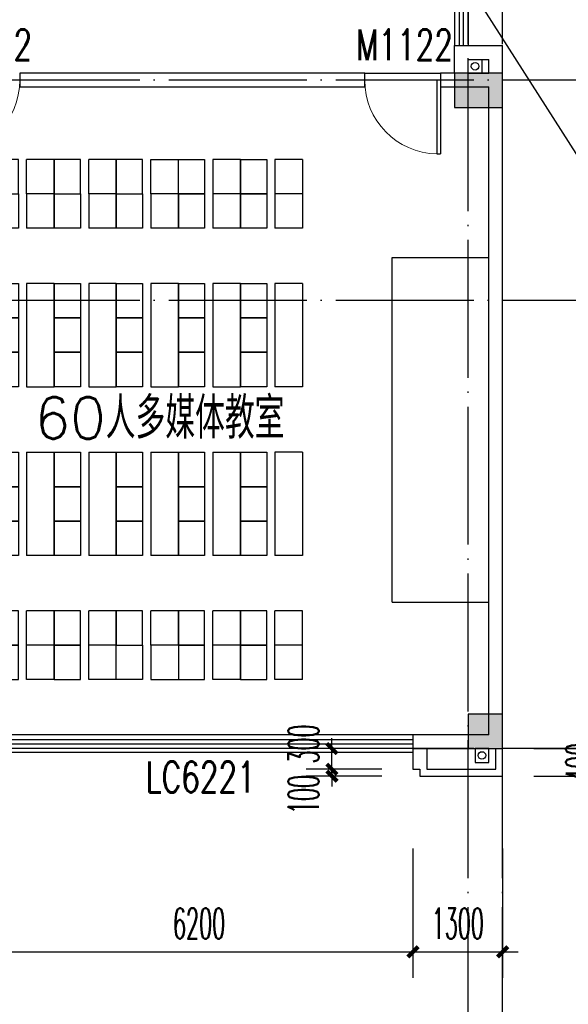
# Model space of a CAD drawing. Extents: x 1779708 to 7299578, y -1121471 to 88434.
# Tile 456 of 656: x 4770117 to 4778068, y -977554 to -963267. Entities that reach past the tile are written whole.
import ezdxf

# ---------------------------------------------------------------- set-up
doc = ezdxf.new("R2010")
doc.units = 0
doc.header["$LTSCALE"] = 1000
doc.header["$MEASUREMENT"] = 0
doc.linetypes.add('DASH', pattern=[0.35, 0.25, -0.1])
doc.linetypes.add('DOTE', pattern=[2.42, 2, -0.2, 0.02, -0.2])
doc.layers.get('0').update_dxf_attribs({"linetype": 'CONTINUOUS'})
doc.layers.get('Defpoints').update_dxf_attribs({"linetype": 'CONTINUOUS'})
for name, color, linetype in [('11111111111111111111111111111', 50, 'DASH'), ('DIM_LEAD', 3, 'CONTINUOUS'), ('DIM_污水', 3, 'CONTINUOUS'), ('DOTE', 1, 'DOTE'), ('FUR', 9, 'CONTINUOUS'), ('P_PS_DIM', 1, 'CONTINUOUS'), ('PUB_DIM', 3, 'CONTINUOUS'), ('SPACE', 7, 'CONTINUOUS'), ('WALL', 255, 'CONTINUOUS'), ('WINDOW', 2, 'CONTINUOUS'), ('WINDOW_TEXT', 7, 'CONTINUOUS'), ('修改', 6, 'CONTINUOUS'), ('墙柱', 2, 'CONTINUOUS'), ('栏杆', 6, 'CONTINUOUS'), ('看线', 3, 'CONTINUOUS')]:
    doc.layers.add(name, color=color, linetype=linetype)
doc.styles.add('_TCH_DIM_T3', font='SIMPLEX.shx', dxfattribs={"width": 0.494118, "bigfont": 'GBCBIG.shx'})
doc.styles.add('_TCH_SPACE', font='SIMPLEX', dxfattribs={"height": 5, "bigfont": 'GBCBIG'})
doc.styles.add('_TCH_WINDOW', font='SIMPLEX', dxfattribs={"height": 3.5, "bigfont": 'GBCBIG'})
doc.dimstyles.new('_TCH_ARCH&&150', dxfattribs={"dimtxt": 446.25, "dimasz": 150, "dimexe": 375, "dimexo": 450, "dimgap": 189.375, "dimtad": 1, "dimdec": 0, "dimzin": 0, "dimdsep": 46, "dimtxsty": '_TCH_DIM_T3', "dimblk": 'ARCHTICK', "dimcen": 0.09, "dimdle": 225, "dimclrt": 7, "dimazin": 2, "dimtfac": 1, "dimtdec": 0, "dimtix": 1, "dimtmove": 2, "dimatfit": 3, "dimfxl": 250, "dimtolj": 1, "dimtzin": 0, "dimarcsym": 0})

# ---------------------------------------------------------------- blocks, each defined once
blk = doc.blocks.new('A$C159220C3')
at = {"layer": 'DOTE'}
for p, q in [((84300, 7200), (84300, 149200)), ((84800, 7200), (84800, 149200)), ((86800, 105900), (7200, 105900)), ((86800, 102700), (7200, 102700)), ((86800, 96200), (7200, 96200))]:
    blk.add_line(p, q, dxfattribs=at)
blk = doc.blocks.new('zy')
at = {"layer": 'FUR', "color": 253}
for p, q in [((3615193, -1996551), (3615193, -1997051)), ((3615593, -1996551), (3615593, -1997051))]:
    blk.add_line(p, q, dxfattribs=at)
blk.add_lwpolyline([(3614693, -1996551), (3615073, -1996551), (3615073, -1997051), (3614693, -1997051)], close=True, dxfattribs=at)
blk = doc.blocks.new('A$C62770E1D')
at = {"layer": 'FUR'}
for p, q in [((2700, 7600), (2300, 7600)), ((3600, 7600), (3200, 7600)), ((4100, 7600), (4500, 7600)), ((5400, 7600), (5000, 7600)), ((6300, 7600), (5900, 7600)), ((2700, 7100), (2300, 7100)), ((2700, 7100), (2300, 7100)), ((2700, 7100), (2300, 7100)), ((2700, 7100), (2300, 7100)), ((3600, 7100), (3200, 7100)), ((3600, 7100), (3200, 7100)), ((4500, 7100), (4100, 7100)), ((5400, 7100), (5000, 7100)), ((6300, 7100), (5900, 7100)), ((2700, 6600), (2300, 6600)), ((3600, 6600), (3200, 6600)), ((4500, 6600), (4100, 6600)), ((5400, 6600), (5000, 6600)), ((6300, 6600), (5900, 6600)), ((2700, 5800), (2300, 5800)), ((3600, 5800), (3200, 5800)), ((4500, 5800), (4100, 5800)), ((5400, 5800), (5000, 5800)), ((6300, 5800), (5900, 5800)), ((2700, 1850), (2300, 1850)), ((3600, 1850), (3200, 1850)), ((4500, 1850), (4100, 1850)), ((5400, 1850), (5000, 1850)), ((6300, 1850), (5900, 1850)), ((2700, 1050), (2300, 1050)), ((3600, 1050), (3200, 1050)), ((4500, 1050), (4100, 1050)), ((5400, 1050), (5000, 1050)), ((6300, 1050), (5900, 1050)), ((2700, 550), (2300, 550)), ((2700, 550), (2300, 550)), ((3600, 550), (3200, 550)), ((3600, 550), (3200, 550)), ((4500, 550), (4100, 550)), ((5400, 550), (5000, 550)), ((6300, 550), (5900, 550)), ((2700, 50), (2300, 50)), ((3600, 50), (3200, 50)), ((5400, 50), (5000, 50)), ((6300, 50), (5900, 50))]:
    blk.add_line(p, q, dxfattribs=at)
at = {"layer": 'FUR', "color": 9}
for p, q in [((7600, 1175), (7600, 6175)), ((7600, 6175), (9000, 6175)), ((7600, 1175), (9000, 1175))]:
    blk.add_line(p, q, dxfattribs=at)
at = {"layer": 'FUR', "color": 253}
for p, q in [((4100, 550), (4100, 50)), ((4500, 550), (4500, 50)), ((4100, 50), (4500, 50))]:
    blk.add_line(p, q, dxfattribs=at)
at = {"layer": 'FUR'}
for points in [[(2300, 4300), (2700, 4300)], [(3200, 4300), (3600, 4300)], [(4100, 4300), (4500, 4300)], [(5000, 4300), (5400, 4300)], [(6300, 4300), (5900, 4300)], [(2300, 3350), (2700, 3350)], [(3200, 3350), (3600, 3350)], [(4100, 3350), (4500, 3350)], [(5000, 3350), (5400, 3350)], [(6300, 3350), (5900, 3350)]]:
    blk.add_lwpolyline(points, dxfattribs=at)
at = {"layer": 'FUR', "color": 253}
blk.add_lwpolyline([(3600, 550), (3980, 550), (3980, 50), (3600, 50)], close=True, dxfattribs=at)
at = {"layer": 'FUR', "xscale": -1, "rotation": 180}
for p in [(-3612893, -1989451), (-3611993, -1989451), (-3611093, -1989451)]:
    blk.add_blockref('zy', p, dxfattribs=at)
at = {"layer": 'FUR'}
for p in [(-3610193, 2004151), (-3609293, 2004151), (-3612893, 2003651), (-3611993, 2003651), (-3611093, 2003651), (-3610193, 2003651), (-3609293, 2003651), (-3612893, 2002351), (-3611993, 2002351), (-3611093, 2002351), (-3610193, 2002351), (-3609293, 2002351), (-3612893, 2001851), (-3611993, 2001851), (-3611093, 2001851), (-3610193, 2001851), (-3609293, 2001851), (-3612893, 2001351), (-3611993, 2001351), (-3611093, 2001351), (-3610193, 2001351), (-3609293, 2001351), (-3612893, 1999901), (-3611993, 1999901), (-3611093, 1999901), (-3610193, 1999901), (-3609293, 1999901), (-3612893, 1999401), (-3611993, 1999401), (-3611093, 1999401), (-3610193, 1999401), (-3609293, 1999401), (-3612893, 1998901), (-3611993, 1998901), (-3611093, 1998901), (-3610193, 1998901), (-3609293, 1998901)]:
    blk.add_blockref('zy', p, dxfattribs=at)
at = {"layer": 'FUR', "extrusion": (0, 0, -1), "zscale": -1, "rotation": 180}
for p in [(3612893, -1996001), (3611993, -1996001), (3611093, -1996001), (3610193, -1996001), (3609293, -1996001), (3612893, -1996501), (3611993, -1996501), (3610193, -1996501), (3609293, -1996501)]:
    blk.add_blockref('zy', p, dxfattribs=at)
blk = doc.blocks.new('A$C606A0922')
at = {"layer": '墙柱'}
h = blk.add_hatch(color=256, dxfattribs=at)
h.paths.add_polyline_path([(24950, 87000), (25450, 87000), (25450, 87500), (24950, 87500)])
h.paths.add_polyline_path([(66900, 125200), (67500, 125200), (67500, 124600), (66900, 124600)])
h.paths.add_polyline_path([(16600, 125200), (17100, 125200), (17100, 124700), (16600, 124700)])
h.paths.add_polyline_path([(27130, 122900), (27130, 122600), (26430, 122600), (26430, 122900)])
h.paths.add_polyline_path([(54500, 138000), (55000, 138000), (55000, 137500), (54500, 137500)])
h.paths.add_polyline_path([(16600, 87000), (17100, 87000), (17100, 87500), (16600, 87500)])
h.paths.add_polyline_path([(42000, 96300), (42500, 96300), (42500, 96800), (42000, 96800)])
h.paths.add_polyline_path([(58500, 105100), (59000, 105100), (59000, 105600), (58500, 105600)])
h.paths.add_polyline_path([(13000, 93250), (13500, 93250), (13500, 93750), (13000, 93750)])
h.paths.add_polyline_path([(66700, 100900), (67200, 100900), (67200, 101400), (66700, 101400)])
h.paths.add_polyline_path([(20700, 118600), (21200, 118600), (21200, 118100), (20700, 118100)])
h.paths.add_polyline_path([(20700, 112000), (21200, 112000), (21200, 111500), (20700, 111500)])
h.paths.add_polyline_path([(13000, 106150), (13500, 106150), (13500, 105650), (13000, 105650)])
h.paths.add_polyline_path([(20700, 99800), (21200, 99800), (21200, 100300), (20700, 100300)])
h.paths.add_polyline_path([(13000, 87000), (13500, 87000), (13500, 87500), (13000, 87500)])
h.paths.add_polyline_path([(74900, 125200), (75600, 125200), (75600, 124600), (74900, 124600)])
h.paths.add_polyline_path([(54900, 113500), (54400, 113500), (54400, 113000), (54900, 113000)])
h.paths.add_polyline_path([(74900, 96300), (75600, 96300), (75600, 96800), (74900, 96800)])
h.paths.add_polyline_path([(500, 93250), (1000, 93250), (1000, 93750), (500, 93750)])
h.paths.add_polyline_path([(500, 106150), (1000, 106150), (1000, 105650), (500, 105650)])
h.paths.add_polyline_path([(8400, 125200), (8900, 125200), (8900, 124700), (8400, 124700)])
h.paths.add_polyline_path([(66900, 113600), (67500, 113600), (67500, 113000), (66900, 113000)])
h.paths.add_polyline_path([(74900, 113000), (75600, 113000), (75600, 113600), (74900, 113600)])
h.paths.add_polyline_path([(58500, 113000), (59100, 113000), (59100, 113600), (58500, 113600)])
h.paths.add_polyline_path([(66700, 105100), (67200, 105100), (67200, 105600), (66700, 105600)])
h.paths.add_polyline_path([(54400, 105100), (54900, 105100), (54900, 105600), (54400, 105600)])
h.paths.add_polyline_path([(50150, 125200), (50650, 125200), (50650, 124700), (50150, 124700)])
h.paths.add_polyline_path([(46200, 87000), (46700, 87000), (46700, 87500), (46200, 87500)])
h.paths.add_polyline_path([(42500, 99800), (42000, 99800), (42000, 100300), (42500, 100300)])
h.paths.add_polyline_path([(42500, 87000), (42000, 87000), (42000, 87500), (42500, 87500)])
h.paths.add_polyline_path([(24900, 99800), (25400, 99800), (25400, 100300), (24900, 100300)])
h.paths.add_polyline_path([(20700, 106150), (21200, 106150), (21200, 105650), (20700, 105650)])
h.paths.add_polyline_path([(13000, 100300), (13500, 100300), (13500, 99800), (13000, 99800)])
h.paths.add_polyline_path([(16600, 112000), (17100, 112000), (17100, 111500), (16600, 111500)])
h.paths.add_polyline_path([(8200, 112000), (8700, 112000), (8700, 111500), (8200, 111500)])
h.paths.add_polyline_path([(500, 112000), (1000, 112000), (1000, 111500), (500, 111500)])
h.paths.add_polyline_path([(16600, 118600), (17100, 118600), (17100, 118100), (16600, 118100)])
h.paths.add_polyline_path([(8400, 118700), (8900, 118700), (8900, 118100), (8400, 118100)])
h.paths.add_polyline_path([(74900, 99500), (75600, 99500), (75600, 100000), (74900, 100000)])
h.paths.add_polyline_path([(75100, 87000), (75600, 87000), (75600, 87500), (75100, 87500)])
h.paths.add_polyline_path([(66900, 96200), (67500, 96200), (67500, 96800), (66900, 96800)])
h.paths.add_polyline_path([(66950, 87000), (67450, 87000), (67450, 87500), (66950, 87500)])
h.paths.add_polyline_path([(58500, 96200), (59100, 96200), (59100, 96800), (58500, 96800)])
h.paths.add_polyline_path([(58550, 87000), (59050, 87000), (59050, 87500), (58550, 87500)])
h.paths.add_polyline_path([(50150, 99800), (50650, 99800), (50650, 100300), (50150, 100300)])
h.paths.add_polyline_path([(50150, 96300), (50650, 96300), (50650, 96800), (50150, 96800)])
h.paths.add_polyline_path([(50150, 87000), (50650, 87000), (50650, 87500), (50150, 87500)])
h.paths.add_polyline_path([(33100, 99800), (33600, 99800), (33600, 100300), (33100, 100300)])
h.paths.add_polyline_path([(33100, 96300), (33600, 96300), (33600, 96800), (33100, 96800)])
h.paths.add_polyline_path([(24900, 96300), (25400, 96300), (25400, 96800), (24900, 96800)])
h.paths.add_polyline_path([(500, 99800), (1000, 99800), (1000, 100300), (500, 100300)])
h.paths.add_polyline_path([(16600, 96300), (17100, 96300), (17100, 96800), (16600, 96800)])
h.paths.add_polyline_path([(33100, 87000), (33600, 87000), (33600, 87500), (33100, 87500)])
h.paths.add_polyline_path([(500, 87000), (1000, 87000), (1000, 87500), (500, 87500)])
h.paths.add_polyline_path([(74900, 128700), (75600, 128700), (75600, 128200), (74900, 128200)])
h.paths.add_polyline_path([(74900, 138000), (75600, 138000), (75600, 137500), (74900, 137500)])
h.paths.add_polyline_path([(66950, 128700), (67450, 128700), (67450, 128200), (66950, 128200)])
h.paths.add_polyline_path([(66950, 138000), (67450, 138000), (67450, 137500), (66950, 137500)])
h.paths.add_polyline_path([(58500, 125200), (59100, 125200), (59100, 124600), (58500, 124600)])
h.paths.add_polyline_path([(58550, 128700), (59050, 128700), (59050, 128200), (58550, 128200)])
h.paths.add_polyline_path([(58550, 138000), (59050, 138000), (59050, 137500), (58550, 137500)])
h.paths.add_polyline_path([(50150, 128700), (50650, 128700), (50650, 128200), (50150, 128200)])
h.paths.add_polyline_path([(50150, 138000), (50650, 138000), (50650, 137500), (50150, 137500)])
h.paths.add_polyline_path([(42000, 125200), (42500, 125200), (42500, 124700), (42000, 124700)])
h.paths.add_polyline_path([(42000, 128700), (42500, 128700), (42500, 128200), (42000, 128200)])
h.paths.add_polyline_path([(33100, 125200), (33600, 125200), (33600, 124700), (33100, 124700)])
h.paths.add_polyline_path([(25060, 125200), (25660, 125200), (25660, 124800), (25060, 124800)])
h.paths.add_polyline_path([(33100, 128700), (33600, 128700), (33600, 128200), (33100, 128200)])
h.paths.add_polyline_path([(24950, 128700), (25450, 128700), (25450, 128200), (24950, 128200)])
h.paths.add_polyline_path([(0, 125500), (700, 125500), (700, 125000), (0, 125000)])
h.paths.add_polyline_path([(0, 128700), (700, 128700), (700, 128200), (0, 128200)])
h.paths.add_polyline_path([(8150, 128700), (8650, 128700), (8650, 128200), (8150, 128200)])
h.paths.add_polyline_path([(16550, 128700), (17050, 128700), (17050, 128200), (16550, 128200)])
h.paths.add_polyline_path([(42000, 138000), (42500, 138000), (42500, 137500), (42000, 137500)])
h.paths.add_polyline_path([(33100, 138000), (33600, 138000), (33600, 137500), (33100, 137500)])
h.paths.add_polyline_path([(24950, 138000), (25450, 138000), (25450, 137500), (24950, 137500)])
h.paths.add_polyline_path([(16550, 138000), (17050, 138000), (17050, 137500), (16550, 137500)])
h.paths.add_polyline_path([(8150, 138000), (8650, 138000), (8650, 137500), (8150, 137500)])
h.paths.add_polyline_path([(0, 138000), (500, 138000), (500, 137500), (0, 137500)])
h.paths.add_polyline_path([(24950, 51000), (25450, 51000), (25450, 50500), (24950, 50500)])
h.paths.add_polyline_path([(66900, 12800), (67500, 12800), (67500, 13400), (66900, 13400)])
h.paths.add_polyline_path([(16600, 12800), (17100, 12800), (17100, 13300), (16600, 13300)])
h.paths.add_polyline_path([(27130, 15100), (27130, 15400), (26430, 15400), (26430, 15100)])
h.paths.add_polyline_path([(54500, 0), (55000, 0), (55000, 500), (54500, 500)])
h.paths.add_polyline_path([(16600, 51000), (17100, 51000), (17100, 50500), (16600, 50500)])
h.paths.add_polyline_path([(42000, 41700), (42500, 41700), (42500, 41200), (42000, 41200)])
h.paths.add_polyline_path([(58500, 32900), (59000, 32900), (59000, 32400), (58500, 32400)])
h.paths.add_polyline_path([(13000, 44750), (13500, 44750), (13500, 44250), (13000, 44250)])
h.paths.add_polyline_path([(66700, 37100), (67200, 37100), (67200, 36600), (66700, 36600)])
h.paths.add_polyline_path([(20700, 19400), (21200, 19400), (21200, 19900), (20700, 19900)])
h.paths.add_polyline_path([(20700, 26000), (21200, 26000), (21200, 26500), (20700, 26500)])
h.paths.add_polyline_path([(13000, 31850), (13500, 31850), (13500, 32350), (13000, 32350)])
h.paths.add_polyline_path([(20700, 38200), (21200, 38200), (21200, 37700), (20700, 37700)])
h.paths.add_polyline_path([(13000, 51000), (13500, 51000), (13500, 50500), (13000, 50500)])
h.paths.add_polyline_path([(74900, 12800), (75600, 12800), (75600, 13400), (74900, 13400)])
h.paths.add_polyline_path([(54900, 24500), (54400, 24500), (54400, 25000), (54900, 25000)])
h.paths.add_polyline_path([(74900, 41700), (75600, 41700), (75600, 41200), (74900, 41200)])
h.paths.add_polyline_path([(500, 44750), (1000, 44750), (1000, 44250), (500, 44250)])
h.paths.add_polyline_path([(500, 31850), (1000, 31850), (1000, 32350), (500, 32350)])
h.paths.add_polyline_path([(8400, 12800), (8900, 12800), (8900, 13300), (8400, 13300)])
h.paths.add_polyline_path([(66900, 24400), (67500, 24400), (67500, 25000), (66900, 25000)])
h.paths.add_polyline_path([(74900, 25000), (75600, 25000), (75600, 24400), (74900, 24400)])
h.paths.add_polyline_path([(58500, 25000), (59100, 25000), (59100, 24400), (58500, 24400)])
h.paths.add_polyline_path([(66700, 32900), (67200, 32900), (67200, 32400), (66700, 32400)])
h.paths.add_polyline_path([(54400, 32900), (54900, 32900), (54900, 32400), (54400, 32400)])
h.paths.add_polyline_path([(50150, 12800), (50650, 12800), (50650, 13300), (50150, 13300)])
h.paths.add_polyline_path([(46200, 51000), (46700, 51000), (46700, 50500), (46200, 50500)])
h.paths.add_polyline_path([(42500, 38200), (42000, 38200), (42000, 37700), (42500, 37700)])
h.paths.add_polyline_path([(42500, 51000), (42000, 51000), (42000, 50500), (42500, 50500)])
h.paths.add_polyline_path([(24900, 38200), (25400, 38200), (25400, 37700), (24900, 37700)])
h.paths.add_polyline_path([(20700, 31850), (21200, 31850), (21200, 32350), (20700, 32350)])
h.paths.add_polyline_path([(13000, 37700), (13500, 37700), (13500, 38200), (13000, 38200)])
h.paths.add_polyline_path([(16600, 26000), (17100, 26000), (17100, 26500), (16600, 26500)])
h.paths.add_polyline_path([(8200, 26000), (8700, 26000), (8700, 26500), (8200, 26500)])
h.paths.add_polyline_path([(500, 26000), (1000, 26000), (1000, 26500), (500, 26500)])
h.paths.add_polyline_path([(16600, 19400), (17100, 19400), (17100, 19900), (16600, 19900)])
h.paths.add_polyline_path([(8400, 19300), (8900, 19300), (8900, 19900), (8400, 19900)])
h.paths.add_polyline_path([(74900, 38500), (75600, 38500), (75600, 38000), (74900, 38000)])
h.paths.add_polyline_path([(75100, 51000), (75600, 51000), (75600, 50500), (75100, 50500)])
h.paths.add_polyline_path([(66900, 41800), (67500, 41800), (67500, 41200), (66900, 41200)])
h.paths.add_polyline_path([(66950, 51000), (67450, 51000), (67450, 50500), (66950, 50500)])
h.paths.add_polyline_path([(58500, 41800), (59100, 41800), (59100, 41200), (58500, 41200)])
h.paths.add_polyline_path([(58550, 51000), (59050, 51000), (59050, 50500), (58550, 50500)])
h.paths.add_polyline_path([(50150, 38200), (50650, 38200), (50650, 37700), (50150, 37700)])
h.paths.add_polyline_path([(50150, 41700), (50650, 41700), (50650, 41200), (50150, 41200)])
h.paths.add_polyline_path([(50150, 51000), (50650, 51000), (50650, 50500), (50150, 50500)])
h.paths.add_polyline_path([(33100, 38200), (33600, 38200), (33600, 37700), (33100, 37700)])
h.paths.add_polyline_path([(33100, 41700), (33600, 41700), (33600, 41200), (33100, 41200)])
h.paths.add_polyline_path([(24900, 41700), (25400, 41700), (25400, 41200), (24900, 41200)])
h.paths.add_polyline_path([(500, 38200), (1000, 38200), (1000, 37700), (500, 37700)])
h.paths.add_polyline_path([(16600, 41700), (17100, 41700), (17100, 41200), (16600, 41200)])
h.paths.add_polyline_path([(33100, 51000), (33600, 51000), (33600, 50500), (33100, 50500)])
h.paths.add_polyline_path([(500, 51000), (1000, 51000), (1000, 50500), (500, 50500)])
h.paths.add_polyline_path([(74900, 9300), (75600, 9300), (75600, 9800), (74900, 9800)])
h.paths.add_polyline_path([(74900, 0), (75600, 0), (75600, 500), (74900, 500)])
h.paths.add_polyline_path([(66950, 9300), (67450, 9300), (67450, 9800), (66950, 9800)])
h.paths.add_polyline_path([(66950, 0), (67450, 0), (67450, 500), (66950, 500)])
h.paths.add_polyline_path([(58500, 12800), (59100, 12800), (59100, 13400), (58500, 13400)])
h.paths.add_polyline_path([(58550, 9300), (59050, 9300), (59050, 9800), (58550, 9800)])
h.paths.add_polyline_path([(58550, 0), (59050, 0), (59050, 500), (58550, 500)])
h.paths.add_polyline_path([(50150, 9300), (50650, 9300), (50650, 9800), (50150, 9800)])
h.paths.add_polyline_path([(50150, 0), (50650, 0), (50650, 500), (50150, 500)])
h.paths.add_polyline_path([(42000, 12800), (42500, 12800), (42500, 13300), (42000, 13300)])
h.paths.add_polyline_path([(42000, 9300), (42500, 9300), (42500, 9800), (42000, 9800)])
h.paths.add_polyline_path([(33100, 12800), (33600, 12800), (33600, 13300), (33100, 13300)])
h.paths.add_polyline_path([(25060, 12800), (25660, 12800), (25660, 13200), (25060, 13200)])
h.paths.add_polyline_path([(33100, 9300), (33600, 9300), (33600, 9800), (33100, 9800)])
h.paths.add_polyline_path([(24950, 9300), (25450, 9300), (25450, 9800), (24950, 9800)])
h.paths.add_polyline_path([(0, 12500), (700, 12500), (700, 13000), (0, 13000)])
h.paths.add_polyline_path([(0, 9300), (700, 9300), (700, 9800), (0, 9800)])
h.paths.add_polyline_path([(8150, 9300), (8650, 9300), (8650, 9800), (8150, 9800)])
h.paths.add_polyline_path([(16550, 9300), (17050, 9300), (17050, 9800), (16550, 9800)])
h.paths.add_polyline_path([(42000, 0), (42500, 0), (42500, 500), (42000, 500)])
h.paths.add_polyline_path([(33100, 0), (33600, 0), (33600, 500), (33100, 500)])
h.paths.add_polyline_path([(24950, 0), (25450, 0), (25450, 500), (24950, 500)])
h.paths.add_polyline_path([(16550, 0), (17050, 0), (17050, 500), (16550, 500)])
h.paths.add_polyline_path([(8150, 0), (8650, 0), (8650, 500), (8150, 500)])
h.paths.add_polyline_path([(0, 0), (500, 0), (500, 500), (0, 500)])
for points in [[(74900, 96300), (75600, 96300), (75600, 96800), (74900, 96800)], [(75100, 87000), (75600, 87000), (75600, 87500), (75100, 87500)]]:
    blk.add_lwpolyline(points, close=True, dxfattribs=at)
blk = doc.blocks.new('a1')
at = {"layer": '11111111111111111111111111111'}
for p, q in [((59122, 49136), (59122, 48936)), ((59322, 49136), (59122, 49136)), ((59322, 48936), (59322, 49136)), ((59122, 48936), (59322, 48936))]:
    blk.add_line(p, q, dxfattribs=at)
blk = doc.blocks.new('$WINLIB2D$00000001')
at = {"color": 0}
for points in [[(-0.5, 0.5), (-0.5, -0.5)], [(-0.5, 0.5), (0.5, 0.5)], [(0.5, -0.5), (0.5, 0.5)], [(0.5, 0.1667), (-0.5, 0.1667)], [(0.5, -0.1667), (-0.5, -0.1667)], [(-0.5, -0.5), (0.5, -0.5)]]:
    blk.add_lwpolyline(points, dxfattribs=at)
blk = doc.blocks.new('$DorLib2D$00000001')
for p, q in [((0.45, 0.975), (0.5, 0.975)), ((0.45, 0), (0.45, 0.975)), ((0.5, 0), (0.5, 0.975)), ((0.5, 0), (0.45, 0))]:
    blk.add_line(p, q)
at = {"lineweight": 13}
blk.add_arc((0.475, 0), 0.975, 91.4693, 180, dxfattribs=at)
blk = doc.blocks.new('_ArchTick')
at = {"color": 0, "linetype": 'ByBlock', "const_width": 0.4}
blk.add_lwpolyline([(-0.5, -0.5), (0.5, 0.5)], dxfattribs=at)
blk = doc.blocks.new('*D5885')
at = {"layer": 'Defpoints', "color": 0, "transparency": 16777216}
for p in [(4775817, -974843), (4777117, -974843), (4777117, -976793)]:
    blk.add_point(p, dxfattribs=at)
at = {"layer": 'PUB_DIM', "color": 0, "lineweight": -2, "transparency": 16777216}
for p, q in [((4775817, -975293), (4775817, -977168)), ((4777117, -975293), (4777117, -977168)), ((4775592, -976793), (4777342, -976793))]:
    blk.add_line(p, q, dxfattribs=at)
at = {"layer": 'PUB_DIM', "color": 0, "lineweight": -2, "transparency": 16777216, "xscale": 150, "yscale": 150, "zscale": 150, "rotation": 180}
blk.add_blockref('_ArchTick', (4775817, -976793), dxfattribs=at)
at = {"layer": 'PUB_DIM', "color": 0, "lineweight": -2, "transparency": 16777216, "xscale": 150, "yscale": 150, "zscale": 150}
blk.add_blockref('_ArchTick', (4777117, -976793), dxfattribs=at)
at = {"layer": 'PUB_DIM', "color": 7, "transparency": 16777216, "insert": (4776467, -976381), "char_height": 446.2, "attachment_point": 5, "style": '_TCH_DIM_T3'}
blk.add_mtext('\\A1;1300', dxfattribs=at)
blk = doc.blocks.new('*D5886')
at = {"layer": 'Defpoints', "color": 0, "transparency": 16777216}
for p in [(4769617, -974843), (4775817, -974843), (4775817, -976793)]:
    blk.add_point(p, dxfattribs=at)
at = {"layer": 'PUB_DIM', "color": 0, "lineweight": -2, "transparency": 16777216}
for p, q in [((4769617, -975293), (4769617, -977168)), ((4775817, -975293), (4775817, -977168)), ((4769392, -976793), (4776042, -976793))]:
    blk.add_line(p, q, dxfattribs=at)
at = {"layer": 'PUB_DIM', "color": 0, "lineweight": -2, "transparency": 16777216, "xscale": 150, "yscale": 150, "zscale": 150, "rotation": 180}
blk.add_blockref('_ArchTick', (4769617, -976793), dxfattribs=at)
at = {"layer": 'PUB_DIM', "color": 0, "lineweight": -2, "transparency": 16777216, "xscale": 150, "yscale": 150, "zscale": 150}
blk.add_blockref('_ArchTick', (4775817, -976793), dxfattribs=at)
at = {"layer": 'PUB_DIM', "color": 7, "transparency": 16777216, "insert": (4772717, -976381), "char_height": 446.2, "attachment_point": 5, "style": '_TCH_DIM_T3'}
blk.add_mtext('\\A1;6200', dxfattribs=at)
blk = doc.blocks.new('*D5957')
at = {"layer": 'Defpoints', "color": 0, "transparency": 16777216}
for p in [(4777117, -973843), (4778667, -973843), (4777117, -974243)]:
    blk.add_point(p, dxfattribs=at)
at = {"layer": 'PUB_DIM', "color": 0, "lineweight": -2, "transparency": 16777216}
for p, q in [((4778667, -973843), (4778667, -973693)), ((4777567, -973843), (4779042, -973843)), ((4778667, -974243), (4778667, -973843)), ((4777567, -974243), (4779042, -974243)), ((4778667, -974243), (4778667, -974393))]:
    blk.add_line(p, q, dxfattribs=at)
at = {"layer": 'PUB_DIM', "color": 0, "lineweight": -2, "transparency": 16777216, "xscale": 150, "yscale": 150, "zscale": 150}
for p, rotation in [((4778667, -973843), 270), ((4778667, -974243), 90)]:
    blk.add_blockref('_ArchTick', p, dxfattribs=dict(at, rotation=rotation))
at = {"layer": 'PUB_DIM', "color": 7, "transparency": 16777216, "insert": (4778255, -974043), "char_height": 446.2, "attachment_point": 5, "rotation": 90, "style": '_TCH_DIM_T3'}
blk.add_mtext('\\A1;400', dxfattribs=at)
blk = doc.blocks.new('*D5976')
at = {"layer": 'Defpoints', "color": 0, "transparency": 16777216}
for p in [(4774643, -974143), (4775817, -974143), (4775817, -974243)]:
    blk.add_point(p, dxfattribs=at)
at = {"layer": 'PUB_DIM', "color": 0, "lineweight": -2, "transparency": 16777216}
for p, q in [((4774643, -974143), (4774643, -973993)), ((4775367, -974143), (4774268, -974143)), ((4774643, -974243), (4774643, -974143)), ((4775367, -974243), (4774268, -974243)), ((4774643, -974243), (4774643, -974393))]:
    blk.add_line(p, q, dxfattribs=at)
at = {"layer": 'PUB_DIM', "color": 0, "lineweight": -2, "transparency": 16777216, "xscale": 150, "yscale": 150, "zscale": 150}
for p, rotation in [((4774643, -974143), 270), ((4774643, -974243), 90)]:
    blk.add_blockref('_ArchTick', p, dxfattribs=dict(at, rotation=rotation))
at = {"layer": 'PUB_DIM', "color": 7, "transparency": 16777216, "insert": (4774231, -974510), "char_height": 446.2, "attachment_point": 5, "rotation": 90, "style": '_TCH_DIM_T3'}
blk.add_mtext('\\A1;100', dxfattribs=at)
blk = doc.blocks.new('*D5977')
at = {"layer": 'Defpoints', "color": 0, "transparency": 16777216}
for p in [(4774643, -973843), (4775817, -973843), (4775817, -974143)]:
    blk.add_point(p, dxfattribs=at)
at = {"layer": 'PUB_DIM', "color": 0, "lineweight": -2, "transparency": 16777216}
for p, q in [((4774643, -973843), (4774643, -973693)), ((4775367, -973843), (4774268, -973843)), ((4774643, -974143), (4774643, -973843)), ((4775367, -974143), (4774268, -974143)), ((4774643, -974143), (4774643, -974293))]:
    blk.add_line(p, q, dxfattribs=at)
at = {"layer": 'PUB_DIM', "color": 0, "lineweight": -2, "transparency": 16777216, "xscale": 150, "yscale": 150, "zscale": 150}
for p, rotation in [((4774643, -973843), 270), ((4774643, -974143), 90)]:
    blk.add_blockref('_ArchTick', p, dxfattribs=dict(at, rotation=rotation))
at = {"layer": 'PUB_DIM', "color": 7, "transparency": 16777216, "insert": (4774231, -973777), "char_height": 446.2, "attachment_point": 5, "rotation": 90, "style": '_TCH_DIM_T3'}
blk.add_mtext('\\A1;300', dxfattribs=at)

msp = doc.modelspace()

# ---------------------------------------------------------------- linework, layer by layer
at = {"layer": 'DIM_LEAD'}
msp.add_line((4776617.1, -962758.2), (4778213, -965262.9), dxfattribs=at)
at = {"layer": 'DIM_污水', "color": 8}
msp.add_circle((4776717.1, -963943.3), 55, dxfattribs=at)
at = {"layer": 'DIM_污水', "color": 3}
msp.add_circle((4776817.1, -973943.3), 55, dxfattribs=at)
at = {"layer": 'WALL'}
for p, q in [((4776417.1, -963643.3), (4777117.1, -963643.3)), ((4776417.1, -964043.3), (4776417.1, -963643.3)), ((4777117.1, -964143.3), (4777117.1, -963643.3)), ((4776617.1, -963843.3), (4776917.1, -963843.3)), ((4776617.1, -964043.3), (4776617.1, -963843.3)), ((4776917.1, -964043.3), (4776917.1, -963843.3)), ((4775117.1, -964043.3), (4770117.1, -964043.3)), ((4770117.1, -964043.3), (4770117.1, -964243.3)), ((4775117.1, -964243.3), (4775117.1, -964043.3)), ((4776417.1, -964043.3), (4776217.1, -964043.3)), ((4776217.1, -964043.3), (4776217.1, -964243.3)), ((4776617.1, -964043.3), (4776917.1, -964043.3)), ((4777117.1, -973843.3), (4777117.1, -964143.3)), ((4770117.1, -964243.3), (4775117.1, -964243.3)), ((4776217.1, -964243.3), (4776517.1, -964243.3)), ((4776517.1, -964243.3), (4776917.1, -964243.3)), ((4776917.1, -973643.3), (4776917.1, -964243.3)), ((4776917.1, -973643.3), (4775817.1, -973643.3)), ((4775817.1, -973643.3), (4775817.1, -973843.3)), ((4775817.1, -973843.3), (4777117.1, -973843.3))]:
    msp.add_line(p, q, dxfattribs=at)
for points in [[(4775817.1, -973843.3), (4775817.1, -974143.3), (4775917.1, -974143.3), (4775917.1, -974243.3), (4777117.1, -974243.3), (4777117.1, -973843.3)], [(4776017.1, -973843.3), (4776017.1, -973843.3), (4776017.1, -973843.3), (4776017.1, -974143.3), (4777017.1, -974143.3), (4777017.1, -973843.3)]]:
    msp.add_lwpolyline(points, dxfattribs=at)
at = {"layer": 'WINDOW'}
msp.add_line((4775117.1, -964043.3), (4776217.1, -964043.3), dxfattribs=at)
at = {"layer": '栏杆'}
for p, q in [((4776417.1, -961043.3), (4776417.1, -963643.3)), ((4776617.1, -961043.3), (4776617.1, -963643.3))]:
    msp.add_line(p, q, dxfattribs=at)
for points in [[(4776487.1, -961043.3), (4776487.1, -963643.3)], [(4776547.1, -961043.3), (4776547.1, -963643.3)]]:
    msp.add_lwpolyline(points, dxfattribs=at)
at = {"layer": '看线', "color": 190}
msp.add_line((4769617.1, -973893.3), (4775817.1, -973893.3), dxfattribs=at)

# ---------------------------------------------------------------- block references
at = {"layer": 'FUR', "color": 9}
msp.add_blockref('A$C62770E1D', (4767917.1, -972893.3), dxfattribs=at)
at = {"layer": 'P_PS_DIM', "color": 8, "xscale": -1}
msp.add_blockref('a1', (4835939.1, -1012978.9), dxfattribs=at)
at = {"layer": 'P_PS_DIM', "color": 3}
msp.add_blockref('a1', (4717595.1, -1022978.9), dxfattribs=at)
at = {"layer": 'WINDOW'}
ref = msp.add_blockref('$DorLib2D$00000001', (4769567.1, -964143.3), dxfattribs=dict(at, xscale=-1100, yscale=-1100, zscale=-1100))
ref.add_attrib('A', 'M1122', (4768892.1, -963853.9), dxfattribs={"layer": 'WINDOW_TEXT', "height": 446.25, "style": '_TCH_WINDOW', "width": 0.705882})
ref = msp.add_blockref('$DorLib2D$00000001', (4775667.1, -964143.3), dxfattribs=dict(at, xscale=1100, yscale=-1100, zscale=1100))
ref.add_attrib('A', 'M1122', (4774992.1, -963853.9), dxfattribs={"layer": 'WINDOW_TEXT', "height": 446.25, "style": '_TCH_WINDOW', "width": 0.705882})
ref = msp.add_blockref('$WINLIB2D$00000001', (4772717.1, -973743.3), dxfattribs=dict(at, xscale=6200, yscale=-200, zscale=6200, rotation=180))
ref.add_attrib('A', 'LC6221', (4771944.6, -974478.9), dxfattribs={"layer": 'WINDOW_TEXT', "height": 446.25, "style": '_TCH_WINDOW', "width": 0.705882})
at = {"layer": '修改'}
for name, p in [('A$C159220C3', (4692317.1, -1070043.3)), ('A$C606A0922', (4701517.1, -1060843.3))]:
    msp.add_blockref(name, p, dxfattribs=at)

# ---------------------------------------------------------------- texts
at = {"layer": 'SPACE', "style": '_TCH_SPACE'}
msp.add_text('60人多媒体教室', height=600, dxfattribs=at).set_placement((4770334.9, -969346.6))

# ---------------------------------------------------------------- dimensions: what is measured, and where the dimension line sits
at = {"layer": 'PUB_DIM'}
for base, p1, p2, picture, middle in [((4774643.1, -973843.3), (4775817.1, -974143.3), (4775817.1, -973843.3), '*D5977', (4774230.6, -973776.6)), ((4774643.1, -974143.3), (4775817.1, -974243.3), (4775817.1, -974143.3), '*D5976', (4774230.6, -974510.2))]:
    dim = msp.add_linear_dim(base=base, p1=p1, p2=p2, angle=90, dimstyle='_TCH_ARCH&&150', dxfattribs=at)
    dim.commit()
    dim.dimension.update_dxf_attribs({"geometry": picture, "text_midpoint": middle, "dimtype": 161})
for p1, p2, distance, picture, middle in [((4777117.1, -974243.3), (4777117.1, -973843.3), -1550, '*D5957', (4778254.6, -974043.3)), ((4769617.1, -974843.3), (4775817.1, -974843.3), -1950, '*D5886', (4772717.1, -976380.8)), ((4775817.1, -974843.3), (4777117.1, -974843.3), -1950, '*D5885', (4776467.1, -976380.8))]:
    dim = msp.add_aligned_dim(p1=p1, p2=p2, distance=distance, dimstyle='_TCH_ARCH&&150', dxfattribs=at)
    dim.commit()
    dim.dimension.update_dxf_attribs({"geometry": picture, "text_midpoint": middle})

doc.saveas('drawing.dxf')
